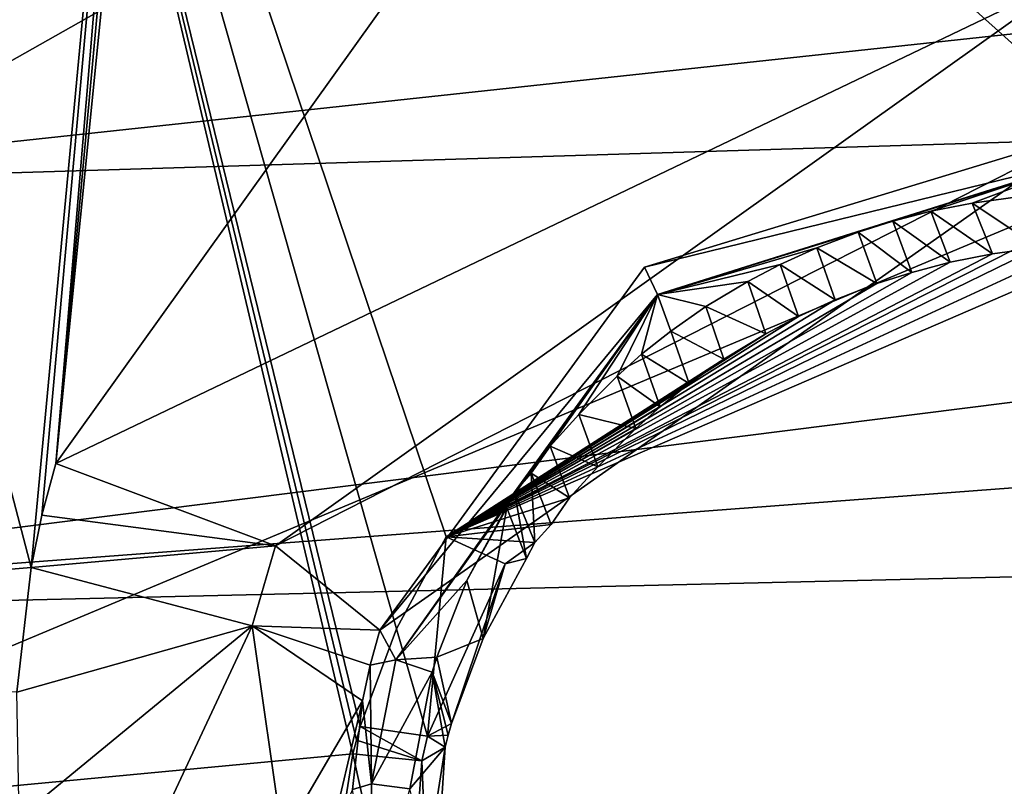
# Model space of a CAD drawing. Header units: millimetres. Extents: x -147 to 294, y -82 to 275.
# Tile 267 of 609: x 221.49 to 224.49, y 192.43 to 194.76. Entities that reach past the tile are written whole.
import ezdxf

# ---------------------------------------------------------------- set-up
doc = ezdxf.new("R2010")
doc.units = ezdxf.units.MM
doc.header["$LTSCALE"] = 67.506716
for name, color, linetype in [('1597', 7, 'CONTINUOUS'), ('1881', 7, 'CONTINUOUS'), ('1882', 7, 'CONTINUOUS'), ('1883', 7, 'CONTINUOUS'), ('1885', 7, 'CONTINUOUS'), ('1891', 7, 'CONTINUOUS'), ('1892', 7, 'CONTINUOUS'), ('1893', 7, 'CONTINUOUS'), ('1895', 7, 'CONTINUOUS'), ('1898', 7, 'CONTINUOUS'), ('1899', 7, 'CONTINUOUS'), ('1900', 7, 'CONTINUOUS'), ('1916', 7, 'CONTINUOUS'), ('1917', 7, 'CONTINUOUS'), ('1918', 7, 'CONTINUOUS'), ('1919', 7, 'CONTINUOUS'), ('1920', 7, 'CONTINUOUS'), ('1921', 7, 'CONTINUOUS'), ('753', 7, 'CONTINUOUS'), ('810', 7, 'CONTINUOUS'), ('811', 7, 'CONTINUOUS'), ('841', 7, 'CONTINUOUS'), ('932', 7, 'CONTINUOUS')]:
    doc.layers.add(name, color=color, linetype=linetype)

msp = doc.modelspace()

# ---------------------------------------------------------------- linework, layer by layer
at = {"layer": '1597', "linetype": 'CONTINUOUS'}
msp.add_3dface([(221.529, 193.0934, -16.3183), (221.486, 192.7147, -16.4253), (217.8241, 192.7862, -16.3272), (221.529, 193.0934, -16.3183)], dxfattribs=at)
at = {"layer": '1881', "linetype": 'CONTINUOUS'}
for points in [[(221.529, 193.0934, -16.3183), (220.2159, 198.1115, -14.8764), (222.0055, 198.1829, -14.9086), (221.529, 193.0934, -16.3183)], [(221.529, 193.0934, -16.3183), (222.0055, 198.1829, -14.9086), (221.562, 193.2524, -16.2739), (221.529, 193.0934, -16.3183)], [(221.562, 193.2524, -16.2739), (222.0055, 198.1829, -14.9086), (221.6038, 193.4095, -16.2304), (221.562, 193.2524, -16.2739)], [(221.6038, 193.4095, -16.2304), (222.0055, 198.1829, -14.9086), (222.0288, 198.0321, -14.9507), (221.6038, 193.4095, -16.2304)], [(221.529, 193.0934, -16.3183), (217.8241, 192.7862, -16.3272), (220.2159, 198.1115, -14.8764), (221.529, 193.0934, -16.3183)], [(222.0523, 197.88, -14.9932), (221.6038, 193.4095, -16.2304), (222.0288, 198.0321, -14.9507), (222.0523, 197.88, -14.9932)], [(222.7689, 195.0361, -15.8098), (221.6038, 193.4095, -16.2304), (222.0523, 197.88, -14.9932), (222.7689, 195.0361, -15.8098)]]:
    msp.add_3dface(points, dxfattribs=at)
at = {"layer": '1882', "linetype": 'CONTINUOUS'}
for points in [[(221.562, 193.2524, -16.2739), (221.6038, 193.4095, -16.2304), (222.2717, 193.1588, -16.039), (221.562, 193.2524, -16.2739)], [(221.529, 193.0934, -16.3183), (221.562, 193.2524, -16.2739), (222.2717, 193.1588, -16.039), (221.529, 193.0934, -16.3183)], [(222.201, 192.916, -16.1173), (221.529, 193.0934, -16.3183), (222.2717, 193.1588, -16.039), (222.201, 192.916, -16.1173)], [(222.589, 192.9029, -15.4521), (222.201, 192.916, -16.1173), (222.2717, 193.1588, -16.039), (222.589, 192.9029, -15.4521)], [(222.5368, 192.6878, -15.5183), (222.201, 192.916, -16.1173), (222.56, 192.7963, -15.4849), (222.5368, 192.6878, -15.5183)], [(222.56, 192.7963, -15.4849), (222.201, 192.916, -16.1173), (222.589, 192.9029, -15.4521), (222.56, 192.7963, -15.4849)]]:
    msp.add_3dface(points, dxfattribs=at)
at = {"layer": '1883', "linetype": 'CONTINUOUS'}
for points in [[(221.486, 192.7147, -16.4253), (221.529, 193.0934, -16.3183), (222.201, 192.916, -16.1173), (221.486, 192.7147, -16.4253)], [(221.4927, 192.3338, -16.5348), (221.486, 192.7147, -16.4253), (222.201, 192.916, -16.1173), (221.4927, 192.3338, -16.5348)], [(221.4927, 192.3338, -16.5348), (222.201, 192.916, -16.1173), (221.9337, 192.3434, -16.4395), (221.4927, 192.3338, -16.5348)], [(222.201, 192.916, -16.1173), (222.2934, 192.2716, -16.1742), (221.9337, 192.3434, -16.4395), (222.201, 192.916, -16.1173)], [(222.2934, 192.2716, -16.1742), (222.201, 192.916, -16.1173), (222.5368, 192.6878, -15.5183), (222.2934, 192.2716, -16.1742)], [(222.4318, 192.2443, -15.945), (222.2934, 192.2716, -16.1742), (222.5368, 192.6878, -15.5183), (222.4318, 192.2443, -15.945)], [(222.4318, 192.2443, -15.945), (222.5368, 192.6878, -15.5183), (222.506, 192.4188, -15.6015), (222.4318, 192.2443, -15.945)]]:
    msp.add_3dface(points, dxfattribs=at)
at = {"layer": '1885', "linetype": 'CONTINUOUS'}
for points in [[(222.56, 192.7963, -15.4849), (222.589, 192.9029, -15.4521), (222.6376, 192.8124, -15.0832), (222.56, 192.7963, -15.4849)], [(222.5641, 192.4357, -15.1883), (222.56, 192.7963, -15.4849), (222.6376, 192.8124, -15.0832), (222.5641, 192.4357, -15.1883)], [(222.5368, 192.6878, -15.5183), (222.56, 192.7963, -15.4849), (222.5641, 192.4357, -15.1883), (222.5368, 192.6878, -15.5183)], [(222.506, 192.4188, -15.6015), (222.5368, 192.6878, -15.5183), (222.5641, 192.4357, -15.1883), (222.506, 192.4188, -15.6015)], [(222.5638, 192.0531, -15.2978), (222.506, 192.4188, -15.6015), (222.5641, 192.4357, -15.1883), (222.5638, 192.0531, -15.2978)]]:
    msp.add_3dface(points, dxfattribs=at)
at = {"layer": '1891', "linetype": 'CONTINUOUS'}
for points in [[(221.6038, 193.4095, -16.2304), (222.7689, 195.0361, -15.8098), (224.7145, 194.8986, -15.632), (221.6038, 193.4095, -16.2304)], [(222.2717, 193.1588, -16.039), (221.6038, 193.4095, -16.2304), (224.7145, 194.8986, -15.632), (222.2717, 193.1588, -16.039)], [(222.2717, 193.1588, -16.039), (224.7145, 194.8986, -15.632), (224.74, 194.415, -15.0122), (222.2717, 193.1588, -16.039)], [(222.589, 192.9029, -15.4521), (222.2717, 193.1588, -16.039), (224.74, 194.415, -15.0122), (222.589, 192.9029, -15.4521)], [(222.589, 192.9029, -15.4521), (224.74, 194.415, -15.0122), (223.3945, 194.0056, -15.1175), (222.589, 192.9029, -15.4521)]]:
    msp.add_3dface(points, dxfattribs=at)
at = {"layer": '1892', "linetype": 'CONTINUOUS'}
for points in [[(223.3945, 194.0056, -15.1175), (224.74, 194.415, -15.0122), (224.7688, 194.3423, -14.7385), (223.3945, 194.0056, -15.1175)], [(223.4334, 193.9223, -14.7985), (223.3945, 194.0056, -15.1175), (224.7688, 194.3423, -14.7385), (223.4334, 193.9223, -14.7985)], [(222.589, 192.9029, -15.4521), (223.3945, 194.0056, -15.1175), (223.4334, 193.9223, -14.7985), (222.589, 192.9029, -15.4521)], [(222.6376, 192.8124, -15.0832), (222.589, 192.9029, -15.4521), (223.4334, 193.9223, -14.7985), (222.6376, 192.8124, -15.0832)]]:
    msp.add_3dface(points, dxfattribs=at)
at = {"layer": '1893', "linetype": 'CONTINUOUS'}
for points in [[(223.4334, 193.9223, -14.7985), (224.7688, 194.3423, -14.7385), (224.0438, 194.1124, -14.7704), (223.4334, 193.9223, -14.7985)], [(224.0438, 194.1124, -14.7704), (224.7688, 194.3423, -14.7385), (224.1491, 194.1458, -14.7656), (224.0438, 194.1124, -14.7704)], [(224.1491, 194.1458, -14.7656), (224.7688, 194.3423, -14.7385), (224.2645, 194.1757, -14.7623), (224.1491, 194.1458, -14.7656)], [(224.2645, 194.1757, -14.7623), (224.7688, 194.3423, -14.7385), (224.3909, 194.2006, -14.7609), (224.2645, 194.1757, -14.7623)], [(224.3909, 194.2006, -14.7609), (224.7688, 194.3423, -14.7385), (224.5294, 194.2189, -14.7621), (224.3909, 194.2006, -14.7609)], [(223.9178, 194.0643, -14.7785), (223.4334, 193.9223, -14.7985), (224.0438, 194.1124, -14.7704), (223.9178, 194.0643, -14.7785)], [(223.8065, 194.0137, -14.7881), (223.4334, 193.9223, -14.7985), (223.9178, 194.0643, -14.7785), (223.8065, 194.0137, -14.7881)], [(223.708, 193.9623, -14.7985), (223.4334, 193.9223, -14.7985), (223.8065, 194.0137, -14.7881), (223.708, 193.9623, -14.7985)], [(223.5808, 193.8858, -14.8148), (223.4334, 193.9223, -14.7985), (223.708, 193.9623, -14.7985), (223.5808, 193.8858, -14.8148)], [(222.6376, 192.8124, -15.0832), (223.4334, 193.9223, -14.7985), (222.9991, 193.3225, -14.9515), (222.6376, 192.8124, -15.0832)], [(222.9991, 193.3225, -14.9515), (223.4334, 193.9223, -14.7985), (223.1073, 193.4618, -14.9161), (222.9991, 193.3225, -14.9515)], [(223.1073, 193.4618, -14.9161), (223.4334, 193.9223, -14.7985), (223.1943, 193.5579, -14.8922), (223.1073, 193.4618, -14.9161)], [(223.1943, 193.5579, -14.8922), (223.4334, 193.9223, -14.7985), (223.3112, 193.6747, -14.8637), (223.1943, 193.5579, -14.8922)], [(223.3112, 193.6747, -14.8637), (223.4334, 193.9223, -14.7985), (223.3855, 193.741, -14.8479), (223.3112, 193.6747, -14.8637)], [(223.3855, 193.741, -14.8479), (223.4334, 193.9223, -14.7985), (223.4744, 193.8116, -14.8315), (223.3855, 193.741, -14.8479)], [(223.4744, 193.8116, -14.8315), (223.4334, 193.9223, -14.7985), (223.5808, 193.8858, -14.8148), (223.4744, 193.8116, -14.8315)], [(223.0498, 193.3795, -14.9372), (222.9991, 193.3225, -14.9515), (223.1073, 193.4618, -14.9161), (223.0498, 193.3795, -14.9372)], [(222.8539, 193.0541, -15.0223), (222.6376, 192.8124, -15.0832), (222.9991, 193.3225, -14.9515), (222.8539, 193.0541, -15.0223)], [(222.9751, 193.2747, -14.9641), (222.8539, 193.0541, -15.0223), (222.9991, 193.3225, -14.9515), (222.9751, 193.2747, -14.9641)], [(222.7625, 192.8208, -15.0853), (222.6376, 192.8124, -15.0832), (222.8539, 193.0541, -15.0223), (222.7625, 192.8208, -15.0853)]]:
    msp.add_3dface(points, dxfattribs=at)
at = {"layer": '1895', "linetype": 'CONTINUOUS'}
for points in [[(222.5641, 192.4357, -15.1883), (222.6376, 192.8124, -15.0832), (222.7487, 192.7756, -15.0978), (222.5641, 192.4357, -15.1883)], [(222.7487, 192.7756, -15.0978), (222.6376, 192.8124, -15.0832), (222.7625, 192.8208, -15.0853), (222.7487, 192.7756, -15.0978)], [(222.6808, 192.4212, -15.1967), (222.5641, 192.4357, -15.1883), (222.7487, 192.7756, -15.0978), (222.6808, 192.4212, -15.1967)], [(222.5638, 192.0531, -15.2978), (222.5641, 192.4357, -15.1883), (222.6808, 192.4212, -15.1967), (222.5638, 192.0531, -15.2978)]]:
    msp.add_3dface(points, dxfattribs=at)
at = {"layer": '1898', "linetype": 'CONTINUOUS'}
for points in [[(224.3909, 194.2006, -14.7609), (224.5294, 194.2189, -14.7621), (224.5931, 194.065, -14.0639), (224.3909, 194.2006, -14.7609)], [(224.2645, 194.1757, -14.7623), (224.3909, 194.2006, -14.7609), (224.4524, 194.0461, -14.0642), (224.2645, 194.1757, -14.7623)], [(224.4524, 194.0461, -14.0642), (224.3909, 194.2006, -14.7609), (224.5931, 194.065, -14.0639), (224.4524, 194.0461, -14.0642)], [(224.1491, 194.1458, -14.7656), (224.2645, 194.1757, -14.7623), (224.3241, 194.0204, -14.0669), (224.1491, 194.1458, -14.7656)], [(224.3241, 194.0204, -14.0669), (224.2645, 194.1757, -14.7623), (224.4524, 194.0461, -14.0642), (224.3241, 194.0204, -14.0669)], [(224.0438, 194.1124, -14.7704), (224.1491, 194.1458, -14.7656), (224.2074, 193.9899, -14.0716), (224.0438, 194.1124, -14.7704)], [(224.2074, 193.9899, -14.0716), (224.1491, 194.1458, -14.7656), (224.3241, 194.0204, -14.0669), (224.2074, 193.9899, -14.0716)], [(223.9178, 194.0643, -14.7785), (224.0438, 194.1124, -14.7704), (224.1011, 193.9558, -14.0778), (223.9178, 194.0643, -14.7785)], [(224.1011, 193.9558, -14.0778), (224.0438, 194.1124, -14.7704), (224.2074, 193.9899, -14.0716), (224.1011, 193.9558, -14.0778)], [(223.8065, 194.0137, -14.7881), (223.9178, 194.0643, -14.7785), (223.9742, 193.9068, -14.0876), (223.8065, 194.0137, -14.7881)], [(223.9742, 193.9068, -14.0876), (223.9178, 194.0643, -14.7785), (224.1011, 193.9558, -14.0778), (223.9742, 193.9068, -14.0876)], [(223.708, 193.9623, -14.7985), (223.8065, 194.0137, -14.7881), (223.8622, 193.8555, -14.0987), (223.708, 193.9623, -14.7985)], [(223.8622, 193.8555, -14.0987), (223.8065, 194.0137, -14.7881), (223.9742, 193.9068, -14.0876), (223.8622, 193.8555, -14.0987)], [(223.5808, 193.8858, -14.8148), (223.708, 193.9623, -14.7985), (223.7633, 193.8035, -14.1106), (223.5808, 193.8858, -14.8148)], [(223.7633, 193.8035, -14.1106), (223.708, 193.9623, -14.7985), (223.8622, 193.8555, -14.0987), (223.7633, 193.8035, -14.1106)], [(223.4744, 193.8116, -14.8315), (223.5808, 193.8858, -14.8148), (223.6359, 193.7263, -14.1289), (223.4744, 193.8116, -14.8315)], [(223.6359, 193.7263, -14.1289), (223.5808, 193.8858, -14.8148), (223.7633, 193.8035, -14.1106), (223.6359, 193.7263, -14.1289)], [(223.3855, 193.741, -14.8479), (223.4744, 193.8116, -14.8315), (223.5298, 193.6519, -14.1472), (223.3855, 193.741, -14.8479)], [(223.5298, 193.6519, -14.1472), (223.4744, 193.8116, -14.8315), (223.6359, 193.7263, -14.1289), (223.5298, 193.6519, -14.1472)], [(223.3112, 193.6747, -14.8637), (223.3855, 193.741, -14.8479), (223.4415, 193.5812, -14.165), (223.3112, 193.6747, -14.8637)], [(223.4415, 193.5812, -14.165), (223.3855, 193.741, -14.8479), (223.5298, 193.6519, -14.1472), (223.4415, 193.5812, -14.165)], [(223.1943, 193.5579, -14.8922), (223.3112, 193.6747, -14.8637), (223.3678, 193.5151, -14.1819), (223.1943, 193.5579, -14.8922)], [(223.3678, 193.5151, -14.1819), (223.3112, 193.6747, -14.8637), (223.4415, 193.5812, -14.165), (223.3678, 193.5151, -14.1819)], [(223.1073, 193.4618, -14.9161), (223.1943, 193.5579, -14.8922), (223.2519, 193.3994, -14.2122), (223.1073, 193.4618, -14.9161)], [(223.2519, 193.3994, -14.2122), (223.1943, 193.5579, -14.8922), (223.3678, 193.5151, -14.1819), (223.2519, 193.3994, -14.2122)], [(223.0498, 193.3795, -14.9372), (223.1073, 193.4618, -14.9161), (223.1662, 193.3047, -14.2372), (223.0498, 193.3795, -14.9372)], [(223.1662, 193.3047, -14.2372), (223.1073, 193.4618, -14.9161), (223.2519, 193.3994, -14.2122), (223.1662, 193.3047, -14.2372)], [(222.9991, 193.3225, -14.9515), (223.0498, 193.3795, -14.9372), (223.0609, 193.1695, -14.2736), (222.9991, 193.3225, -14.9515)], [(223.0609, 193.1695, -14.2736), (223.0498, 193.3795, -14.9372), (223.1103, 193.2241, -14.2591), (223.0609, 193.1695, -14.2736)], [(223.1103, 193.2241, -14.2591), (223.0498, 193.3795, -14.9372), (223.1662, 193.3047, -14.2372), (223.1103, 193.2241, -14.2591)], [(222.9751, 193.2747, -14.9641), (222.9991, 193.3225, -14.9515), (223.0358, 193.1203, -14.2872), (222.9751, 193.2747, -14.9641)], [(223.0358, 193.1203, -14.2872), (222.9991, 193.3225, -14.9515), (223.0609, 193.1695, -14.2736), (223.0358, 193.1203, -14.2872)]]:
    msp.add_3dface(points, dxfattribs=at)
at = {"layer": '1899', "linetype": 'CONTINUOUS'}
for points in [[(222.7914, 193.1859, -13.9423), (224.8463, 194.0754, -14.0706), (224.961, 194.283, -13.7244), (222.7914, 193.1859, -13.9423)], [(224.7151, 194.0738, -14.066), (224.8463, 194.0754, -14.0706), (222.7914, 193.1859, -13.9423), (224.7151, 194.0738, -14.066)], [(224.5931, 194.065, -14.0639), (224.7151, 194.0738, -14.066), (222.7914, 193.1859, -13.9423), (224.5931, 194.065, -14.0639)], [(224.4524, 194.0461, -14.0642), (224.5931, 194.065, -14.0639), (222.7914, 193.1859, -13.9423), (224.4524, 194.0461, -14.0642)], [(224.3241, 194.0204, -14.0669), (224.4524, 194.0461, -14.0642), (222.7914, 193.1859, -13.9423), (224.3241, 194.0204, -14.0669)], [(224.2074, 193.9899, -14.0716), (224.3241, 194.0204, -14.0669), (222.7914, 193.1859, -13.9423), (224.2074, 193.9899, -14.0716)], [(224.1011, 193.9558, -14.0778), (224.2074, 193.9899, -14.0716), (222.7914, 193.1859, -13.9423), (224.1011, 193.9558, -14.0778)], [(223.9742, 193.9068, -14.0876), (224.1011, 193.9558, -14.0778), (222.7914, 193.1859, -13.9423), (223.9742, 193.9068, -14.0876)], [(223.8622, 193.8555, -14.0987), (223.9742, 193.9068, -14.0876), (222.7914, 193.1859, -13.9423), (223.8622, 193.8555, -14.0987)], [(223.7633, 193.8035, -14.1106), (223.8622, 193.8555, -14.0987), (222.7914, 193.1859, -13.9423), (223.7633, 193.8035, -14.1106)], [(223.6359, 193.7263, -14.1289), (223.7633, 193.8035, -14.1106), (222.7914, 193.1859, -13.9423), (223.6359, 193.7263, -14.1289)], [(223.5298, 193.6519, -14.1472), (223.6359, 193.7263, -14.1289), (222.7914, 193.1859, -13.9423), (223.5298, 193.6519, -14.1472)], [(223.4415, 193.5812, -14.165), (223.5298, 193.6519, -14.1472), (222.7914, 193.1859, -13.9423), (223.4415, 193.5812, -14.165)], [(223.3678, 193.5151, -14.1819), (223.4415, 193.5812, -14.165), (222.7914, 193.1859, -13.9423), (223.3678, 193.5151, -14.1819)], [(223.2519, 193.3994, -14.2122), (223.3678, 193.5151, -14.1819), (222.7914, 193.1859, -13.9423), (223.2519, 193.3994, -14.2122)], [(223.1662, 193.3047, -14.2372), (223.2519, 193.3994, -14.2122), (222.7914, 193.1859, -13.9423), (223.1662, 193.3047, -14.2372)], [(223.1103, 193.2241, -14.2591), (223.1662, 193.3047, -14.2372), (222.7914, 193.1859, -13.9423), (223.1103, 193.2241, -14.2591)], [(223.0609, 193.1695, -14.2736), (223.1103, 193.2241, -14.2591), (222.7914, 193.1859, -13.9423), (223.0609, 193.1695, -14.2736)], [(223.0609, 193.1695, -14.2736), (222.7914, 193.1859, -13.9423), (222.9702, 193.1043, -14.0653), (223.0609, 193.1695, -14.2736)], [(223.0358, 193.1203, -14.2872), (223.0609, 193.1695, -14.2736), (222.9702, 193.1043, -14.0653), (223.0358, 193.1203, -14.2872)]]:
    msp.add_3dface(points, dxfattribs=at)
at = {"layer": '1900', "linetype": 'CONTINUOUS'}
for points in [[(232.408, 197.8193, -13.2426), (221.3197, 197.5465, -12.6756), (231.4846, 192.9393, -14.5282), (232.408, 197.8193, -13.2426)], [(222.5073, 192.527, -14.1196), (221.3197, 197.5465, -12.6756), (212.367, 191.5725, -14.2943), (222.5073, 192.527, -14.1196)], [(222.7914, 193.1859, -13.9423), (224.961, 194.283, -13.7244), (221.3197, 197.5465, -12.6756), (222.7914, 193.1859, -13.9423)], [(222.7914, 193.1859, -13.9423), (221.3197, 197.5465, -12.6756), (222.6399, 192.9064, -14.0162), (222.7914, 193.1859, -13.9423)], [(224.961, 194.283, -13.7244), (226.1973, 193.8606, -13.907), (221.3197, 197.5465, -12.6756), (224.961, 194.283, -13.7244)], [(221.3197, 197.5465, -12.6756), (226.1973, 193.8606, -13.907), (231.4846, 192.9393, -14.5282), (221.3197, 197.5465, -12.6756)], [(222.6399, 192.9064, -14.0162), (221.3197, 197.5465, -12.6756), (222.5297, 192.6098, -14.0967), (222.6399, 192.9064, -14.0162)], [(222.5297, 192.6098, -14.0967), (221.3197, 197.5465, -12.6756), (222.5181, 192.5685, -14.1081), (222.5297, 192.6098, -14.0967)], [(222.5181, 192.5685, -14.1081), (221.3197, 197.5465, -12.6756), (222.5073, 192.527, -14.1196), (222.5181, 192.5685, -14.1081)]]:
    msp.add_3dface(points, dxfattribs=at)
at = {"layer": '1916', "linetype": 'CONTINUOUS'}
msp.add_3dface([(222.5073, 192.527, -14.1196), (212.367, 191.5725, -14.2943), (222.447, 192.1487, -14.2255), (222.5073, 192.527, -14.1196)], dxfattribs=at)
at = {"layer": '1917', "linetype": 'CONTINUOUS'}
for points in [[(222.7879, 192.5475, -14.4478), (222.7169, 192.5056, -14.232), (222.7435, 191.8633, -14.6475), (222.7879, 192.5475, -14.4478)], [(222.7348, 192.2065, -14.5464), (222.7879, 192.5475, -14.4478), (222.7435, 191.8633, -14.6475), (222.7348, 192.2065, -14.5464)], [(222.5073, 192.527, -14.1196), (222.447, 192.1487, -14.2255), (222.6679, 191.8036, -14.4292), (222.5073, 192.527, -14.1196)], [(222.7169, 192.5056, -14.232), (222.5073, 192.527, -14.1196), (222.6679, 191.8036, -14.4292), (222.7169, 192.5056, -14.232)], [(222.7435, 191.8633, -14.6475), (222.7169, 192.5056, -14.232), (222.6679, 191.8036, -14.4292), (222.7435, 191.8633, -14.6475)]]:
    msp.add_3dface(points, dxfattribs=at)
at = {"layer": '1918', "linetype": 'CONTINUOUS'}
for points in [[(222.5297, 192.6098, -14.0967), (222.5181, 192.5685, -14.1081), (222.7169, 192.5056, -14.232), (222.5297, 192.6098, -14.0967)], [(222.5297, 192.6098, -14.0967), (222.7169, 192.5056, -14.232), (222.7343, 192.5806, -14.2078), (222.5297, 192.6098, -14.0967)], [(222.8075, 192.6195, -14.4272), (222.7343, 192.5806, -14.2078), (222.7974, 192.5836, -14.4375), (222.8075, 192.6195, -14.4272)], [(222.7169, 192.5056, -14.232), (222.7879, 192.5475, -14.4478), (222.7343, 192.5806, -14.2078), (222.7169, 192.5056, -14.232)], [(222.7343, 192.5806, -14.2078), (222.7879, 192.5475, -14.4478), (222.7974, 192.5836, -14.4375), (222.7343, 192.5806, -14.2078)], [(222.5181, 192.5685, -14.1081), (222.5073, 192.527, -14.1196), (222.7169, 192.5056, -14.232), (222.5181, 192.5685, -14.1081)]]:
    msp.add_3dface(points, dxfattribs=at)
at = {"layer": '1919', "linetype": 'CONTINUOUS'}
for points in [[(222.7914, 193.1859, -13.9423), (222.6399, 192.9064, -14.0162), (222.7343, 192.5806, -14.2078), (222.7914, 193.1859, -13.9423)], [(222.9702, 193.1043, -14.0653), (222.7914, 193.1859, -13.9423), (222.7343, 192.5806, -14.2078), (222.9702, 193.1043, -14.0653)], [(223.0358, 193.1203, -14.2872), (222.9702, 193.1043, -14.0653), (222.9037, 192.8773, -14.3545), (223.0358, 193.1203, -14.2872)], [(222.9702, 193.1043, -14.0653), (222.7343, 192.5806, -14.2078), (222.8075, 192.6195, -14.4272), (222.9702, 193.1043, -14.0653)], [(222.9702, 193.1043, -14.0653), (222.8075, 192.6195, -14.4272), (222.9037, 192.8773, -14.3545), (222.9702, 193.1043, -14.0653)], [(222.6399, 192.9064, -14.0162), (222.5297, 192.6098, -14.0967), (222.7343, 192.5806, -14.2078), (222.6399, 192.9064, -14.0162)]]:
    msp.add_3dface(points, dxfattribs=at)
at = {"layer": '1920', "linetype": 'CONTINUOUS'}
for points in [[(222.8539, 193.0541, -15.0223), (222.9751, 193.2747, -14.9641), (222.9037, 192.8773, -14.3545), (222.8539, 193.0541, -15.0223)], [(222.9751, 193.2747, -14.9641), (223.0358, 193.1203, -14.2872), (222.9037, 192.8773, -14.3545), (222.9751, 193.2747, -14.9641)], [(222.7625, 192.8208, -15.0853), (222.8539, 193.0541, -15.0223), (222.9037, 192.8773, -14.3545), (222.7625, 192.8208, -15.0853)], [(222.8075, 192.6195, -14.4272), (222.7625, 192.8208, -15.0853), (222.9037, 192.8773, -14.3545), (222.8075, 192.6195, -14.4272)], [(222.7487, 192.7756, -15.0978), (222.7625, 192.8208, -15.0853), (222.8075, 192.6195, -14.4272), (222.7487, 192.7756, -15.0978)]]:
    msp.add_3dface(points, dxfattribs=at)
at = {"layer": '1921', "linetype": 'CONTINUOUS'}
for points in [[(222.6808, 192.4212, -15.1967), (222.7487, 192.7756, -15.0978), (222.7879, 192.5475, -14.4478), (222.6808, 192.4212, -15.1967)], [(222.7879, 192.5475, -14.4478), (222.7487, 192.7756, -15.0978), (222.7974, 192.5836, -14.4375), (222.7879, 192.5475, -14.4478)], [(222.7487, 192.7756, -15.0978), (222.8075, 192.6195, -14.4272), (222.7974, 192.5836, -14.4375), (222.7487, 192.7756, -15.0978)], [(222.6808, 192.4212, -15.1967), (222.7879, 192.5475, -14.4478), (222.7348, 192.2065, -14.5464), (222.6808, 192.4212, -15.1967)]]:
    msp.add_3dface(points, dxfattribs=at)
at = {"layer": '753', "linetype": 'CONTINUOUS'}
for points in [[(232.7281, 200.9917, -45.3873), (209.2563, 187.7367, -44.2006), (205.8603, 198.0519, -41.5524), (232.7281, 200.9917, -45.3873)], [(232.652, 197.5427, -46.1097), (209.2563, 187.7367, -44.2006), (232.7281, 200.9917, -45.3873), (232.652, 197.5427, -46.1097)], [(232.579, 194.0991, -46.8029), (209.2563, 187.7367, -44.2006), (232.652, 197.5427, -46.1097), (232.579, 194.0991, -46.8029)], [(232.5472, 192.5504, -47.1056), (209.2563, 187.7367, -44.2006), (232.579, 194.0991, -46.8029), (232.5472, 192.5504, -47.1056)], [(232.5161, 191.0117, -47.4006), (209.2563, 187.7367, -44.2006), (232.5472, 192.5504, -47.1056), (232.5161, 191.0117, -47.4006)]]:
    msp.add_3dface(points, dxfattribs=at)
at = {"layer": '810', "linetype": 'CONTINUOUS'}
for points in [[(232.7935, 193.9608, -44.7647), (232.8193, 194.641, -44.5175), (219.3291, 192.9432, -42.9941), (232.7935, 193.9608, -44.7647)], [(232.7752, 193.2584, -44.9408), (232.7935, 193.9608, -44.7647), (219.3291, 192.9432, -42.9941), (232.7752, 193.2584, -44.9408)], [(232.7752, 193.2584, -44.9408), (219.3291, 192.9432, -42.9941), (219.4541, 191.5477, -43.4349), (232.7752, 193.2584, -44.9408)]]:
    msp.add_3dface(points, dxfattribs=at)
at = {"layer": '811', "linetype": 'CONTINUOUS'}
msp.add_3dface([(232.7482, 191.9448, -45.1965), (232.7752, 193.2584, -44.9408), (219.4541, 191.5477, -43.4349), (232.7482, 191.9448, -45.1965)], dxfattribs=at)
at = {"layer": '841', "linetype": 'CONTINUOUS'}
for points in [[(208.1938, 203.3747, -38.9809), (218.4821, 193.8521, -42.4219), (233.3241, 217.4829, -39.7272), (208.1938, 203.3747, -38.9809)], [(233.3241, 217.4829, -39.7272), (218.4821, 193.8521, -42.4219), (220.2457, 194.2543, -42.6505), (233.3241, 217.4829, -39.7272)], [(232.8631, 195.6147, -44.1057), (233.3241, 217.4829, -39.7272), (220.2457, 194.2543, -42.6505), (232.8631, 195.6147, -44.1057)]]:
    msp.add_3dface(points, dxfattribs=at)
at = {"layer": '932', "linetype": 'CONTINUOUS'}
for points in [[(232.8193, 194.641, -44.5175), (232.8631, 195.6147, -44.1057), (220.2457, 194.2543, -42.6505), (232.8193, 194.641, -44.5175)], [(219.3291, 192.9432, -42.9941), (232.8193, 194.641, -44.5175), (220.2457, 194.2543, -42.6505), (219.3291, 192.9432, -42.9941)]]:
    msp.add_3dface(points, dxfattribs=at)

doc.saveas('drawing.dxf')
